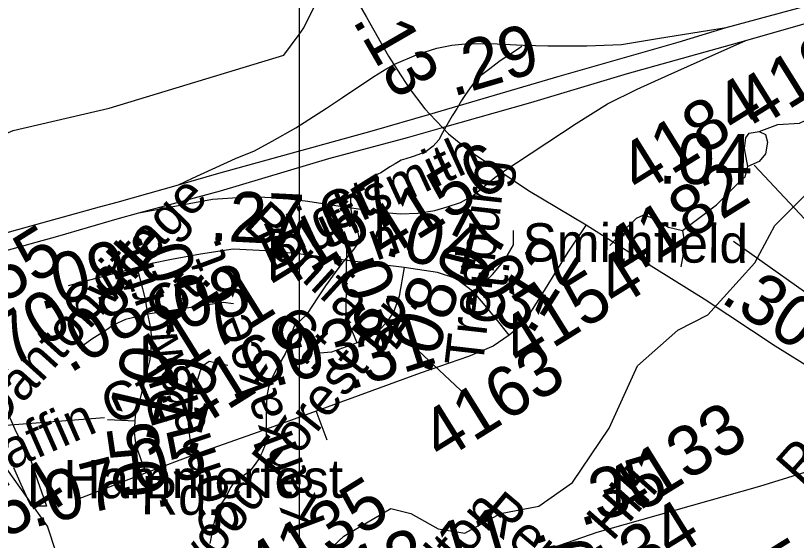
# Model space of a CAD drawing. Extents: x 2001466 to 31450019, y -30647475 to 847247.
# Drawn here: x 2156522 to 2160385, y 732623 to 735222 of the extents above; entities that cross this region are included whole.
import ezdxf

# ---------------------------------------------------------------- set-up
doc = ezdxf.new("R2010")
doc.units = 0
for name, color, linetype in [('Exist Boundary Political City Limit New', 7, 'Continuous'), ('Exist Hydrographic Creek Single Shore', 7, 'Continuous'), ('Exist Hydrographic Misc Water Feature', 7, 'Continuous'), ('Exist Road Non-System Type 51', 7, 'Continuous'), ('Exist Road Non-System Type 51 Label', 7, 'Continuous'), ('Exist Road Primary Interstate Ramp 1 Lane Attributed', 7, 'Continuous'), ('Exist Road Primary US Divided Attributed', 7, 'Continuous'), ('Exist Road Primary US Mileage Hundredths English Label', 7, 'Continuous'), ('Exist Road Secondary Mileage Hundredths English Label', 7, 'Continuous'), ('Exist Road Secondary Type 51 Attributed', 7, 'Continuous'), ('Exist Road Secondary Type 51 Label', 7, 'Continuous'), ('Exist Road Secondary Type 51 Number Label', 7, 'Continuous'), ('Map Preparation Boundary City Limit Buffer Line', 7, 'Continuous'), ('Map Preparation Inset Cut Line', 7, 'Continuous')]:
    doc.layers.add(name, color=color, linetype=linetype)

msp = doc.modelspace()

# ---------------------------------------------------------------- linework, layer by layer
at = {"layer": 'Exist Boundary Political City Limit New'}
msp.add_lwpolyline([(2156446, 733340.3), (2156522.2, 733162.5), (2156561.5, 733088.9), (2156594.5, 733029.2), (2156630.5, 732919.8), (2156660.2, 732835), (2156674.2, 732792.5), (2156663.8, 732792.4), (2156611.2, 732791.8), (2156598.2, 732791.9), (2156582.2, 732826.6), (2156549.5, 732900), (2156513.5, 732982.2)], dxfattribs=at)
at = {"layer": 'Exist Hydrographic Creek Single Shore'}
for points in [[(2157924.3, 735128.7), (2157948.2, 735161.5), (2158113.1, 735496), (2158237.2, 735621.4), (2158761.3, 735722.2), (2159193.1, 736041.4), (2159534.1, 736152.6), (2159608.1, 736219.9), (2159783.2, 736295.1), (2159940.1, 736537.9), (2159948.1, 736636.1), (2160253.2, 737099), (2160291, 737232.9)], [(2156178.2, 734443.1), (2156253.3, 734474.4), (2156344.1, 734584.1), (2156510.2, 734652.9), (2156984.3, 734764.6), (2157849.2, 735025.8), (2157924.3, 735128.7)], [(2158039.4, 732543.9), (2158146.1, 732644.5), (2158378.2, 732780.9), (2158478.1, 732755.8), (2158612.2, 732680.9), (2158745.3, 732658.5), (2158920.2, 732756.6), (2159111.1, 732792.1), (2159277.2, 732910.1), (2159459.3, 733178.6), (2159599.1, 733487.5), (2159798.2, 733663.8), (2159947.1, 733739.5), (2160179.2, 733997.2), (2160278.2, 734182.2), (2160435.1, 734339.6), (2160609.2, 734634.6), (2160656.5, 734740.9)], [(2157416.1, 732032.9), (2157215.2, 732289.6), (2157006.2, 732421.8), (2156805.3, 732462), (2156722.2, 732562.2), (2156679.2, 732694.2), (2156478.2, 732977.2), (2156334.3, 733301.7), (2156325.2, 733452.7), (2156189.3, 733941), (2156178.2, 734443.1)]]:
    msp.add_lwpolyline(points, dxfattribs=at)
at = {"layer": 'Exist Hydrographic Misc Water Feature'}
msp.add_lwpolyline([(2159026.6, 735069.5), (2159016.1, 735063.3), (2158985, 735041.3), (2158944.8, 735014.9), (2158913.2, 734992.9), (2158867.5, 734958.4), (2158834.9, 734934.1), (2158809.5, 734914.1), (2158789.8, 734889.9), (2158767.6, 734860), (2158747.7, 734831.7), (2158728.3, 734801.8), (2158706.7, 734763.7), (2158682.5, 734725.6), (2158654.8, 734679.5), (2158634.7, 734641.1), (2158615.1, 734607.2), (2158587.2, 734574.9), (2158553.5, 734548.7), (2158517.7, 734534.7), (2158483.6, 734522.4), (2158451.8, 734512.2), (2158430.1, 734506.2), (2158416, 734498.2), (2158399.8, 734488.1), (2158374.1, 734473.7), (2158356.3, 734461.8), (2158328.2, 734443.7), (2158298.7, 734429.5), (2158260.5, 734407.3), (2158236.5, 734391.1), (2158218.7, 734380.8), (2158208.4, 734373), (2158194.7, 734356.8), (2158187.1, 734340.9), (2158178.9, 734315), (2158179.1, 734290.6), (2158181.2, 734262.7), (2158185.5, 734234.9), (2158193.7, 734206.9), (2158201.7, 734187), (2158207.8, 734177.1), (2158211.9, 734159.1), (2158217.9, 734133.1), (2158220.1, 734118.9), (2158212.1, 734090.9), (2158194.5, 734064.8), (2158141, 734000.7), (2158103.3, 733950.4), (2158055.3, 733884.2), (2158021.4, 733834.2), (2157984.1, 733775.8), (2157960.7, 733739.6), (2157916.7, 733699.6), (2157900.7, 733683.3), (2157892.7, 733665.4), (2157885.1, 733645.1), (2157877.1, 733605.4), (2157867.4, 733573.1), (2157855.6, 733547), (2157825.6, 733495.1), (2157813.7, 733475), (2157805.9, 733458.7), (2157788.1, 733420.9), (2157772.5, 733380.6), (2157766.8, 733346.6), (2157762.7, 733306.6), (2157761.2, 733254.5), (2157761.6, 733212.7), (2157761.6, 733164.9), (2157761.6, 733126.7), (2157755.9, 733096.7), (2157742.2, 733060.7), (2157724.5, 733026.4), (2157706.7, 733000.3), (2157681.1, 732966.1), (2157653, 732946), (2157634.7, 732936.2), (2157619.1, 732926), (2157605.2, 732911.9), (2157595.1, 732900), (2157587.3, 732885.8), (2157559.9, 732835.5), (2157533.8, 732797.7), (2157521.9, 732769.5), (2157510.2, 732737.6), (2157500.6, 732699.3), (2157492.8, 732657.5), (2157483.2, 732607.4)], dxfattribs=at)
at = {"layer": 'Exist Road Non-System Type 51'}
msp.add_line((2158007.4, 733265.7), (2158062.2, 733121.8), dxfattribs=at)
for points in [[(2160200.5, 734647.7), (2160293.7, 734682.2), (2160400.7, 734689.1), (2160455.9, 734716.7), (2160490.4, 734765), (2160518, 734782.3), (2160559.4, 734782.3), (2160631.9, 734747.8), (2160656.5, 734740.9)], [(2160145.3, 734475), (2160128.1, 734564.8), (2160135, 734616.6), (2160152.2, 734640.7), (2160200.5, 734647.7)], [(2160200.5, 734647.7), (2160231.6, 734633.8), (2160241.9, 734595.9), (2160231.6, 734537.2), (2160200.5, 734499.2), (2160145.3, 734475)], [(2159820.9, 734157.4), (2159990, 734285.1), (2160103.9, 734399.1), (2160131.5, 734423.2), (2160145.3, 734475)], [(2159462.5, 734083.6), (2159537.9, 734164.3), (2159593.2, 734219.5), (2159627.7, 734233.3), (2159658.7, 734226.4), (2159710.5, 734198.8), (2159751.9, 734174.6), (2159820.9, 734157.4)], [(2159820.9, 734157.4), (2159831.3, 734095.2), (2159824.4, 734040), (2159814, 733977.8)]]:
    msp.add_lwpolyline(points, dxfattribs=at)
at = {"layer": 'Exist Road Primary Interstate Ramp 1 Lane Attributed'}
for points in [[(2158393.7, 734979.8), (2158517.7, 735033.2), (2158605.8, 735060.2), (2158680.8, 735075.3), (2158745.6, 735082.9), (2158871.8, 735083.5), (2159033.9, 735076), (2159154.8, 735072.3), (2159347.8, 735072.6), (2159519.7, 735078.4), (2159697.4, 735109.3), (2160037, 735163.5)], [(2158927.2, 734445.2), (2159295.7, 734688.5), (2159450.2, 734785), (2159596.9, 734858.3), (2159736, 734920.1), (2159909.2, 734998.9), (2160134.4, 735099.7)], [(2157327.9, 734384.4), (2157396.7, 734416.7), (2157609, 734514), (2157703.7, 734553.2), (2157791.6, 734600.5), (2157908.3, 734666.9), (2158060.2, 734763.8), (2158139.1, 734817.1), (2158294.2, 734921.1), (2158358.7, 734960.2), (2158368.2, 734965.4), (2158393.7, 734979.8)], [(2157131.5, 734245.7), (2157496.6, 734313.7), (2157645, 734322.7), (2157717.7, 734324.7), (2157830, 734320.1), (2157967.2, 734302.6), (2158149.1, 734275.8), (2158332.1, 734248.3), (2158425.2, 734240.3), (2158511.5, 734243.7), (2158595.5, 734256.5), (2158656.7, 734274.5), (2158722.8, 734297.2), (2158785.7, 734331.9), (2158893.2, 734420.7), (2158927.2, 734445.2)]]:
    msp.add_lwpolyline(points, dxfattribs=at)
at = {"layer": 'Exist Road Primary US Divided Attributed'}
for points in [[(2160134.4, 735099.7), (2160763.4, 735279.5), (2161308.5, 735428.1), (2161734.7, 735547), (2162096.3, 735644.5), (2162238.9, 735693.6), (2162361.9, 735742.8), (2162529.1, 735821.5), (2162681.6, 735914.9), (2162829.1, 736003.3), (2162947.2, 736082), (2163141.6, 736259.3), (2163339.6, 736449), (2163513.3, 736666.3), (2163662, 736882), (2163759.2, 737059), (2163921.1, 737394.9), (2164045.5, 737659), (2164186.7, 737957.7), (2164282.1, 738166.5), (2164444.1, 738503.3), (2164505, 738638.5), (2164529.3, 738688.5)], [(2160037, 735163.5), (2160807.3, 735372.6)], [(2158571.4, 734734.8), (2159211.3, 734922.8), (2159799.4, 735090.7), (2160037, 735163.5)], [(2158633.6, 734668), (2159071.9, 734791.2), (2159549.2, 734935.9), (2160134.4, 735099.7)], [(2157327.9, 734384.4), (2157527.9, 734441.1), (2158285.4, 734652), (2158571.4, 734734.8)], [(2157131.5, 734245.7), (2157536.3, 734354.4), (2158072.4, 734513.7), (2158461.3, 734618), (2158633.6, 734668)], [(2153500.8, 734203.2), (2153579.5, 734173.7), (2153668.6, 734143.3), (2153767.8, 734111.9), (2153846.6, 734086.7), (2153933.8, 734055.8), (2154095.8, 734014.6), (2154198.5, 733985.4), (2154352.6, 733955.5), (2154467.6, 733932.5), (2154681.4, 733907.3), (2154857.2, 733892.4), (2154995.1, 733891), (2155142.3, 733896.5), (2155326.9, 733899.3), (2155570.5, 733921), (2155765.4, 733956.4), (2155965.5, 734000.3), (2156133.5, 734044.9), (2156503.5, 734155.4), (2156936.4, 734275.1), (2157023.9, 734298.3), (2157327.9, 734384.4)], [(2156425.3, 734046.1), (2156731, 734130.6), (2157023.9, 734216.2), (2157131.5, 734245.7)]]:
    msp.add_lwpolyline(points, dxfattribs=at)
at = {"layer": 'Exist Road Secondary Type 51 Attributed'}
for p, q in [((2158212.1, 733601.5), (2158151.7, 733742.5)), ((2157112.9, 733213.5), (2156975.9, 733220)), ((2157413.4, 733050.8), (2157167.1, 732958.3))]:
    msp.add_line(p, q, dxfattribs=at)
for points in [[(2158203.4, 735310.4), (2158258.8, 735215.3), (2158366.6, 735021.6), (2158393.7, 734979.8)], [(2158393.7, 734979.8), (2158469.6, 734862.4), (2158547.1, 734760.8), (2158571.4, 734734.8)], [(2158571.4, 734734.8), (2158633.6, 734668)], [(2158633.6, 734668), (2158663.2, 734636.2), (2158767.3, 734552.5), (2158927.2, 734445.2)], [(2158927.2, 734445.2), (2159059.3, 734356.7), (2159344.4, 734186)], [(2159344.4, 734186), (2159254.4, 734049.8), (2159120.5, 733834.1), (2159054.5, 733730.4), (2159018.9, 733687.2), (2159006.8, 733674.4), (2158963.6, 733639.5)], [(2159344.4, 734186), (2159606, 734020.5), (2159928.3, 733819.5), (2160279.9, 733587), (2160673.4, 733342.6)], [(2158788.8, 733851.9), (2158881.9, 733939.9), (2158942.6, 734013.2), (2158986, 734087.5), (2158985, 734158.7)], [(2158443.6, 733974.2), (2158175.2, 734007.8), (2157933.1, 734040.4), (2157884.7, 734046.1), (2157759.6, 734057.4), (2157597.9, 734064.9), (2157436.9, 734041.4), (2157292.6, 734014.5), (2157195.2, 733994.4), (2157123.2, 733974.6)], [(2157123.2, 733974.6), (2157024.1, 733947.4), (2156781.6, 733883.2)], [(2157176.7, 733744), (2157164.1, 733817.5), (2157151.1, 733869.2), (2157123.2, 733974.6)], [(2158443.6, 733974.2), (2158420.1, 733833.2), (2158393.3, 733756), (2158356.4, 733702.2), (2158322.8, 733665.3), (2158269.1, 733625), (2158212.1, 733601.5)], [(2158788.8, 733851.9), (2158699.3, 733920), (2158609.3, 733950.4), (2158443.6, 733974.2)], [(2158963.6, 733639.5), (2158899.2, 733721), (2158836.9, 733796.4), (2158788.8, 733851.9)], [(2157600.2, 733795.4), (2157548.4, 733800.9), (2157176.7, 733744)], [(2157176.7, 733744), (2157065.2, 733716.6), (2157007.2, 733690.8), (2156964.2, 733660.8), (2156899.6, 733619.9), (2156837.3, 733574.8)], [(2157112.9, 733213.5), (2157115.3, 733239.9), (2157122.5, 733273.4), (2157139.3, 733326.1), (2157188.1, 733518.4), (2157193.6, 733592.2), (2157193.6, 733640.3), (2157188.1, 733690.1), (2157176.7, 733744)], [(2158963.6, 733639.5), (2158885.2, 733584.7), (2158762.8, 733534.5), (2158523.2, 733451.4), (2157976.9, 733252.1), (2157716.3, 733156.8), (2157413.4, 733050.8)], [(2158212.1, 733601.5), (2158084.6, 733554.5), (2158027.5, 733551.1)], [(2157413.4, 733050.8), (2157385.4, 733125.2), (2157378.6, 733179.4), (2157375.2, 733233.5), (2157378.6, 733274.2), (2157402.3, 733352.1), (2157436.1, 733463.8), (2157456.4, 733494.3), (2157480.1, 733511.2), (2157571.5, 733490.9)], [(2157167.1, 732958.3), (2157144.1, 733017.1), (2157124.9, 733074.6), (2157115.3, 733115.3), (2157110.6, 733158.4), (2157112.9, 733213.5)], [(2160849.1, 733231), (2160795.2, 733152.5), (2160749.3, 733090.1), (2160652.4, 733026.9), (2160528, 732990.6), (2160202.4, 732889.6), (2159613.4, 732723.1), (2159397.8, 732662.4), (2159174.9, 732584.9)], [(2157167.1, 732958.3), (2157061, 732916.5), (2156817.7, 732822.9)]]:
    msp.add_lwpolyline(points, dxfattribs=at)
at = {"layer": 'Exist Road Secondary Type 51 Number Label'}
for p, q in [((2160788, 733826.9), (2160175.6, 734480.8)), ((2158156.8, 733737.5), (2158160.3, 734095.8)), ((2160797.2, 733587.5), (2160074.3, 734103.2)), ((2158358.9, 733709.2), (2158773.9, 733319)), ((2156961.5, 733230.3), (2156237.9, 733173.6))]:
    msp.add_line(p, q, dxfattribs=at)
at = {"layer": 'Map Preparation Boundary City Limit Buffer Line'}
msp.add_lwpolyline([(2156446, 733340.3), (2156522.2, 733162.5), (2156561.5, 733088.9), (2156594.5, 733029.2), (2156630.5, 732919.8), (2156660.2, 732835), (2156674.2, 732792.5), (2156663.8, 732792.4), (2156611.2, 732791.8), (2156598.2, 732791.9), (2156582.2, 732826.6), (2156549.5, 732900), (2156513.5, 732982.2)], dxfattribs=at)
at = {"layer": 'Map Preparation Inset Cut Line'}
for p, q in [((2157924.3, 735787.8), (2157924.3, 735128.7)), ((2157924.3, 735128.7), (2157924.3, 734045.3)), ((2157924.3, 734045.3), (2157924.3, 733235.7)), ((2157924.3, 733235.7), (2157924.3, 732905)), ((2157924.3, 732905), (2157924.3, 732379.3))]:
    msp.add_line(p, q, dxfattribs=at)

# ---------------------------------------------------------------- texts
at = {"layer": 'Exist Road Non-System Type 51 Label'}
for s, rotation, p in [('Hammerfest', 0.1043, (2156758.5, 732831.2)), ('Rd.', 359.1903, (2157141.4, 732753))]:
    msp.add_text(s, height=190, rotation=rotation, dxfattribs=at).set_placement(p)
at = {"layer": 'Exist Road Primary US Mileage Hundredths English Label'}
msp.add_text('.29', height=250, rotation=16.3775, dxfattribs=at).set_placement((2158684.3, 734819.2))
at = {"layer": 'Exist Road Secondary Mileage Hundredths English Label'}
for s, rotation, p in [('.13', 300.0035, (2158184.8, 735199.4)), ('.04', 359.2975, (2159701.1, 734390.3)), ('.27', 357.0877, (2157479.5, 734108.5)), ('.04', 346.1666, (2158337.2, 734039.4)), ('.07', 62.9413, (2158769.6, 733759.7)), ('.12', 57.647, (2159074.9, 733632.6)), ('.09', 14.2725, (2156643, 733762.9)), ('.05', 289.6111, (2157095.2, 734133.7)), ('.03', 289.6111, (2158080.7, 734048.4)), ('.05', 306.2113, (2158705.4, 734004.9)), ('.08', 14.2725, (2157247.6, 733643)), ('.30', 327.2921, (2160002.8, 733808)), ('.08', 70.5836, (2158570.4, 733436.4)), ('.08', 31.7981, (2156789.4, 733446.5)), ('.03', 14.2725, (2157798.1, 733382.8)), ('.31', 17.4443, (2158170.6, 733365.9)), ('.10', 76.9395, (2157199.1, 733098.7)), ('.10', 74.7835, (2157411, 733041.9)), ('.05', 98.2067, (2157282.5, 732764.4)), ('.05', 14.2725, (2157033.6, 732836.3)), ('.35', 16.5568, (2159315.8, 732690.7)), ('.07', 14.2725, (2156609.4, 732685.1)), ('.11', 16.3535, (2158561.7, 732428.5)), ('.12', 19.0635, (2158139.4, 732305.6)), ('.08', 288.0547, (2159088.6, 732667.6))]:
    msp.add_text(s, height=250, rotation=rotation, dxfattribs=at).set_placement(p)
at = {"layer": 'Exist Road Secondary Type 51 Label'}
for s, rotation, p in [('Highsmith', 24.6455, (2157810.8, 734008.1)), ('Trenburg', 83.5362, (2158833, 733479)), ('Cottage', 46.0748, (2156865.2, 733675.2)), ('Ct.', 24.6455, (2158078, 734140.6)), ('Bluff', 24.6455, (2157783.2, 733950.9)), ('Boniface', 317.5411, (2157640.8, 734178.3)), ('Smithfield', 359.6033, (2159029.6, 734004.5)), ('Dantonville', 47.8831, (2156431.6, 733160.9)), ('Ln.', 19.2496, (2158171.3, 733960.3)), ('Kankakee Ct.', 110.6129, (2158059.7, 732706.5)), ('Somersworth', 108.4275, (2157641.9, 732675.9)), ('Ct.', 83.5362, (2158931, 733685)), ('Ct.', 47.8831, (2157282.4, 733670.4)), ('Baywood Forest Dr.', 51.4279, (2157129.2, 732045.4)), ('Ct.', 317.5411, (2157778.9, 733665)), ('Dr.', 106.6691, (2157385.3, 733225.7)), ('Baffin Ct.', 23.7485, (2156339.7, 732901.1)), ('Rd.', 48.4748, (2160411.7, 732884.1)), ('Hill', 48.4748, (2159474.1, 732613.2)), ('Renee Ct.', 319.9728, (2158806.2, 732734.4)), ('Walton', 48.9016, (2158425.8, 732166.8))]:
    msp.add_text(s, height=190, rotation=rotation, dxfattribs=at).set_placement(p)
at = {"layer": 'Exist Road Secondary Type 51 Number Label'}
for s, p in [('4191', (2160184.6, 734654.1)), ('4184', (2159607.6, 734330.9)), ('4156', (2158347.5, 734007.2)), ('4182', (2159540.6, 733912.5)), ('4167', (2157821.5, 733845)), ('4155', (2156142.3, 733595.1)), ('4154', (2159019.4, 733471.8)), ('4171', (2157190.5, 733361.6)), ('4170', (2156185.2, 733281)), ('4169', (2157409.9, 733166.4)), ('4163', (2158627.9, 733009.5)), ('4133', (2159528.8, 732718.8)), ('4154', (2156160.6, 732429)), ('4135', (2157757.6, 732347.5)), ('4134', (2159295.2, 732231.5)), ('2675', (2159865.1, 732046))]:
    msp.add_text(s, height=250, rotation=31.918, dxfattribs=at).set_placement(p)

doc.saveas('drawing.dxf')
